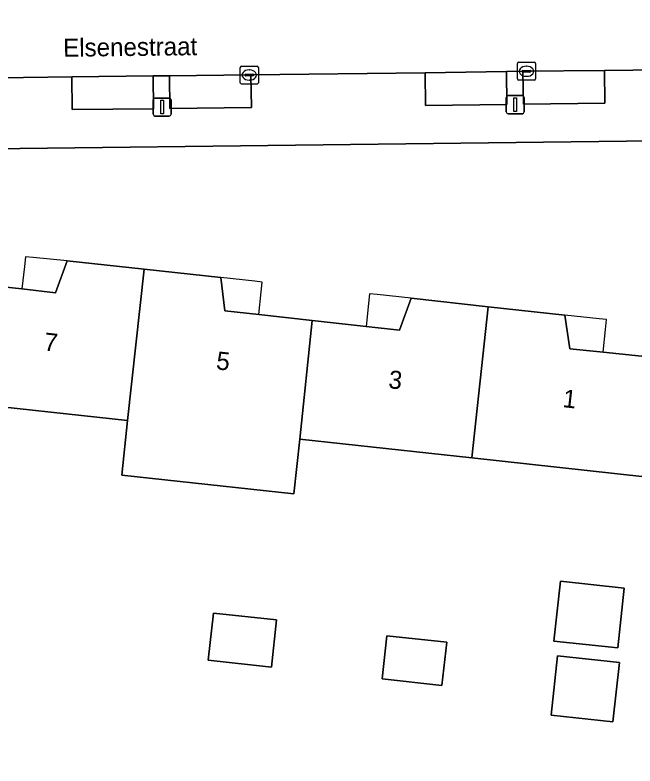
# Model space of a CAD drawing. Extents: x 160732 to 162107, y 387428 to 388479.
# Drawn here: x 161955.15 to 161989.52, y 387807.64 to 387849.26 of the extents above; entities that cross this region are included whole.
import ezdxf

# ---------------------------------------------------------------- set-up
doc = ezdxf.new("R2010")
doc.units = 0
for name, color, linetype in [('IMGEO_Erf', 7, 'Continuous'), ('IMGEO_Kolk', 7, 'Continuous'), ('IMGEO_Lichtmast', 7, 'Continuous'), ('IMGEO_Openbare_ruimte_label', 7, 'Continuous'), ('IMGEO_Pand', 7, 'Continuous'), ('IMGEO_Pand_nummerreeks', 7, 'Continuous'), ('IMGEO_Pand_overbouw', 7, 'Continuous'), ('IMGEO_Parkeervlak_open', 7, 'Continuous'), ('IMGEO_Rijbaan_lokaal_open', 7, 'Continuous'), ('IMGEO_Voetpad_open', 7, 'Continuous')]:
    doc.layers.add(name, color=color, linetype=linetype)

msp = doc.modelspace()

# ---------------------------------------------------------------- linework, layer by layer
at = {"layer": 'IMGEO_Erf'}
for points in [[(161992.101, 387842.315), (161933.993, 387841.601)], [(161952.563, 387834.406), (161955.522, 387834.077), (161957.4, 387833.869), (161958.041, 387835.636), (161962.303, 387835.175), (161966.559, 387834.714), (161966.789, 387832.863), (161968.657, 387832.656), (161971.619, 387832.327), (161974.621, 387831.995), (161976.458, 387831.791), (161977.12, 387833.559), (161981.384, 387833.095), (161985.639, 387832.632), (161985.908, 387830.768), (161987.751, 387830.573), (161990.77, 387830.253)], [(161990.073, 387823.67), (161980.483, 387824.713), (161970.933, 387825.751), (161970.603, 387822.715), (161961.062, 387823.752), (161961.392, 387826.788), (161951.852, 387827.825), (161951.503, 387824.613), (161941.963, 387825.65), (161942.035, 387826.31), (161935.54, 387827.016), (161935.709, 387828.544), (161932.597, 387828.885), (161932.458, 387826.73), (161932.976, 387821.738), (161933.607, 387821.67), (161935.571, 387821.456), (161935.369, 387819.627), (161935.104, 387819.656), (161934.805, 387816.911), (161933.511, 387817.052), (161934.418, 387807.831), (161935.803, 387794.141), (161936.234, 387791.257)]]:
    msp.add_lwpolyline(points, dxfattribs=at)
for points in [[(161985.386, 387817.883), (161988.924, 387817.498), (161988.563, 387814.178), (161985.025, 387814.563)], [(161969.362, 387813.119), (161965.864, 387813.499), (161966.149, 387816.113), (161969.646, 387815.733)], [(161979.08, 387814.495), (161978.82, 387812.101), (161975.51, 387812.461), (161975.771, 387814.855)], [(161988.652, 387813.367), (161988.296, 387810.083), (161984.871, 387810.455), (161985.228, 387813.739)]]:
    msp.add_lwpolyline(points, close=True, dxfattribs=at)
at = {"layer": 'IMGEO_Kolk'}
for p, q in [((161967.638, 387845.51), (161967.638, 387846.362)), ((161967.713, 387846.436), (161968.565, 387846.436)), ((161968.639, 387846.362), (161968.639, 387845.51)), ((161983, 387845.718), (161983, 387846.57)), ((161983.075, 387846.644), (161983.927, 387846.644)), ((161983.488, 387846.424), (161983.513, 387846.424)), ((161984.001, 387846.57), (161984.001, 387845.718)), ((161967.897, 387845.93), (161967.897, 387845.942)), ((161968.335, 387845.893), (161967.937, 387845.893)), ((161967.94, 387845.979), (161968.338, 387845.979)), ((161968.126, 387846.216), (161968.151, 387846.216)), ((161968.381, 387845.942), (161968.381, 387845.93)), ((161983.259, 387846.138), (161983.259, 387846.15)), ((161983.697, 387846.101), (161983.299, 387846.101)), ((161983.302, 387846.187), (161983.7, 387846.187)), ((161983.511, 387845.864), (161983.486, 387845.864)), ((161983.743, 387846.15), (161983.743, 387846.138)), ((161968.149, 387845.656), (161968.124, 387845.656)), ((161983.927, 387845.644), (161983.075, 387845.644)), ((161968.565, 387845.436), (161967.713, 387845.436))]:
    msp.add_line(p, q, dxfattribs=at)
for points in [[(161967.638, 387845.51), (161967.638, 387846.362)], [(161967.713, 387846.436), (161968.565, 387846.436)], [(161968.639, 387846.362), (161968.639, 387845.51)], [(161983, 387845.718), (161983, 387846.57)], [(161983.075, 387846.644), (161983.927, 387846.644)], [(161984.001, 387846.57), (161984.001, 387845.718)], [(161983.927, 387845.644), (161983.075, 387845.644)], [(161968.565, 387845.436), (161967.713, 387845.436)]]:
    msp.add_lwpolyline(points, dxfattribs=at)
for centre, radius, start, end in [((161967.715, 387846.36), 0.0765, 91.552, 178.448), ((161967.715, 387846.36), 0.0765, 91.552, 178.448), ((161968.563, 387846.36), 0.0765, 1.552, 88.448), ((161968.563, 387846.36), 0.0765, 1.552, 88.448), ((161983.077, 387846.568), 0.0765, 91.552, 178.448), ((161983.077, 387846.568), 0.0765, 91.552, 178.448), ((161983.925, 387846.568), 0.0765, 1.552, 88.448), ((161983.925, 387846.568), 0.0765, 1.552, 88.448), ((161967.937, 387845.939), 0.0403, 85.8775, 175.7526), ((161967.934, 387845.929), 0.0366, 178.938, 274.7102), ((161968.338, 387845.936), 0.043, 264.8664, 352.4533), ((161968.342, 387845.941), 0.0386, 1.7309, 96.639), ((161983.299, 387846.147), 0.0403, 85.8775, 175.7526), ((161983.296, 387846.137), 0.0366, 178.938, 274.7102), ((161983.7, 387846.144), 0.043, 264.8664, 352.4533), ((161983.704, 387846.149), 0.0386, 1.7309, 96.639), ((161967.715, 387845.512), 0.0765, 181.552, 268.448), ((161967.715, 387845.512), 0.0765, 181.552, 268.448), ((161968.563, 387845.512), 0.0765, 271.552, 358.448), ((161968.563, 387845.512), 0.0765, 271.552, 358.448), ((161983.077, 387845.72), 0.0765, 181.552, 268.448), ((161983.077, 387845.72), 0.0765, 181.552, 268.448), ((161983.925, 387845.72), 0.0765, 271.552, 358.448), ((161983.925, 387845.72), 0.0765, 271.552, 358.448)]:
    msp.add_arc(centre, radius, start, end, dxfattribs=at)
for centre, major_axis, ratio, start_param, end_param in [((161983.487, 387846.144), (-0.387, 0.002), 0.722429, 4.712389, 7.853982), ((161983.512, 387846.144), (-0.39, 0.002), 0.717154, 1.570796, 4.712389), ((161968.125, 387845.936), (-0.387, 0.002), 0.722429, 4.712389, 7.853982), ((161968.15, 387845.936), (-0.39, 0.002), 0.717154, 1.570796, 4.712389)]:
    msp.add_ellipse(centre, major_axis=major_axis, ratio=ratio, start_param=start_param, end_param=end_param, dxfattribs=at)
at = {"layer": 'IMGEO_Lichtmast'}
for p, q in [((161962.909, 387844.659), (161963.699, 387844.659)), ((161963.699, 387844.659), (161962.909, 387844.659)), ((161982.386, 387843.894), (161982.386, 387844.694)), ((161982.386, 387844.694), (161982.386, 387843.894)), ((161982.486, 387844.794), (161983.276, 387844.794)), ((161983.276, 387844.794), (161982.486, 387844.794)), ((161983.376, 387844.694), (161983.376, 387843.894)), ((161983.376, 387843.894), (161983.376, 387844.694)), ((161962.809, 387843.759), (161962.809, 387844.559)), ((161962.809, 387844.559), (161962.809, 387843.759)), ((161963.799, 387844.559), (161963.799, 387843.759)), ((161963.799, 387843.759), (161963.799, 387844.559)), ((161983.276, 387843.794), (161982.486, 387843.794)), ((161982.486, 387843.794), (161983.276, 387843.794)), ((161963.699, 387843.659), (161962.909, 387843.659)), ((161962.909, 387843.659), (161963.699, 387843.659))]:
    msp.add_line(p, q, dxfattribs=at)
for points in [[(161982.806, 387844.669), (161982.956, 387844.669), (161982.956, 387843.919), (161982.806, 387843.919), (161982.806, 387844.669)], [(161963.229, 387844.534), (161963.379, 387844.534), (161963.379, 387843.784), (161963.229, 387843.784), (161963.229, 387844.534)]]:
    msp.add_lwpolyline(points, dxfattribs=at)
for centre, start, end in [((161962.909, 387844.559), 90, 180), ((161962.909, 387844.559), 90, 180), ((161963.699, 387844.559), 0, 90), ((161963.699, 387844.559), 360, 90), ((161982.486, 387844.694), 90, 180), ((161982.486, 387844.694), 90, 180), ((161983.276, 387844.694), 0, 90), ((161983.276, 387844.694), 360, 90), ((161982.486, 387843.894), 180, 270), ((161982.486, 387843.894), 180, 270), ((161983.276, 387843.894), 270, 0), ((161983.276, 387843.894), 270, 0), ((161962.909, 387843.759), 180, 270), ((161962.909, 387843.759), 180, 270), ((161963.699, 387843.759), 270, 0), ((161963.699, 387843.759), 270, 0)]:
    msp.add_arc(centre, 0.1, start, end, dxfattribs=at)
at = {"layer": 'IMGEO_Pand'}
for points in [[(161962.303, 387835.175), (161958.041, 387835.636), (161957.4, 387833.869), (161955.522, 387834.077), (161952.563, 387834.406), (161951.852, 387827.825), (161961.392, 387826.788)], [(161961.392, 387826.788), (161961.062, 387823.752), (161970.603, 387822.715), (161970.933, 387825.751), (161971.619, 387832.327), (161968.657, 387832.656), (161966.789, 387832.863), (161966.559, 387834.714), (161962.303, 387835.175)], [(161981.384, 387833.095), (161977.12, 387833.559), (161976.458, 387831.791), (161974.621, 387831.995), (161971.619, 387832.327), (161970.933, 387825.751), (161980.483, 387824.713)], [(161990.77, 387830.253), (161987.751, 387830.573), (161985.908, 387830.768), (161985.639, 387832.632), (161981.384, 387833.095), (161980.483, 387824.713), (161990.073, 387823.67), (161990.114, 387824.059), (161990.22, 387825.054), (161990.537, 387828.054)], [(161988.563, 387814.178), (161988.924, 387817.498), (161985.386, 387817.883), (161985.025, 387814.563)], [(161969.362, 387813.119), (161969.646, 387815.733), (161966.149, 387816.113), (161965.864, 387813.499)], [(161978.82, 387812.101), (161979.08, 387814.495), (161975.771, 387814.855), (161975.51, 387812.461)], [(161988.652, 387813.367), (161985.228, 387813.739), (161984.871, 387810.455), (161988.296, 387810.083)]]:
    msp.add_lwpolyline(points, close=True, dxfattribs=at)
at = {"layer": 'IMGEO_Pand_overbouw'}
for points in [[(161955.522, 387834.077), (161957.4, 387833.869), (161958.041, 387835.636), (161956.148, 387835.822), (161955.735, 387835.866), (161955.672, 387835.322)], [(161966.559, 387834.714), (161966.789, 387832.863), (161968.657, 387832.656), (161968.796, 387833.917), (161968.859, 387834.461), (161968.446, 387834.505)], [(161974.621, 387831.995), (161976.458, 387831.791), (161977.12, 387833.559), (161975.219, 387833.767), (161974.806, 387833.811), (161974.743, 387833.267)], [(161987.751, 387830.573), (161987.886, 387831.836), (161987.949, 387832.38), (161987.536, 387832.424), (161985.639, 387832.632), (161985.908, 387830.768)]]:
    msp.add_lwpolyline(points, close=True, dxfattribs=at)
at = {"layer": 'IMGEO_Parkeervlak_open'}
for points in [[(161958.291, 387845.831), (161958.324, 387844.02), (161962.83, 387844.064), (161962.811, 387845.883)], [(161968.229, 387845.939), (161963.706, 387845.9), (161963.74, 387844.078), (161968.253, 387844.13)], [(161977.88, 387846.067), (161977.903, 387844.254), (161982.421, 387844.297), (161982.394, 387846.124)], [(161983.301, 387846.142), (161983.334, 387844.317), (161987.843, 387844.371), (161987.821, 387846.184)]]:
    msp.add_lwpolyline(points, close=True, dxfattribs=at)
at = {"layer": 'IMGEO_Rijbaan_lokaal_open'}
msp.add_lwpolyline([(162000, 387846.33), (162016.574, 387846.529), (162017.051, 387850.917), (162000, 387850.7), (161943.399, 387849.969), (161940.111, 387849.997), (161934.781, 387849.918), (161933.018, 387850.878), (161932.519, 387845.484), (161935.833, 387845.538), (161938.996, 387845.573), (161943.53, 387845.645), (161944.431, 387845.655), (161948.928, 387845.705), (161958.291, 387845.831), (161962.811, 387845.883), (161963.706, 387845.9), (161968.229, 387845.939), (161977.88, 387846.067), (161982.394, 387846.124), (161983.301, 387846.142), (161987.821, 387846.184), (161992.529, 387846.24)], close=True, dxfattribs=at)
at = {"layer": 'IMGEO_Voetpad_open'}
for points in [[(161992.529, 387846.24), (161987.821, 387846.184), (161987.843, 387844.371), (161983.334, 387844.317), (161983.301, 387846.142), (161982.394, 387846.124), (161982.421, 387844.297), (161977.903, 387844.254), (161977.88, 387846.067), (161968.229, 387845.939), (161968.253, 387844.13), (161963.74, 387844.078), (161963.706, 387845.9), (161962.811, 387845.883), (161962.83, 387844.064), (161958.324, 387844.02), (161958.291, 387845.831), (161948.928, 387845.705)], [(161933.993, 387841.601), (161992.101, 387842.315)]]:
    msp.add_lwpolyline(points, dxfattribs=at)

# ---------------------------------------------------------------- texts
at = {"layer": 'IMGEO_Openbare_ruimte_label'}
msp.add_text('Elsenestraat', height=1, rotation=0.6875, dxfattribs=at).set_placement((161957.823, 387846.948))
at = {"layer": 'IMGEO_Pand_nummerreeks'}
for s, rotation, p in [('7', 353.7718, (161956.718, 387830.67)), ('5', 353.7718, (161966.268, 387829.627)), ('3', 353.7718, (161975.817, 387828.585)), ('1', 353.7719, (161985.479, 387827.531))]:
    msp.add_text(s, height=1, rotation=rotation, dxfattribs=at).set_placement(p)

doc.saveas('drawing.dxf')
